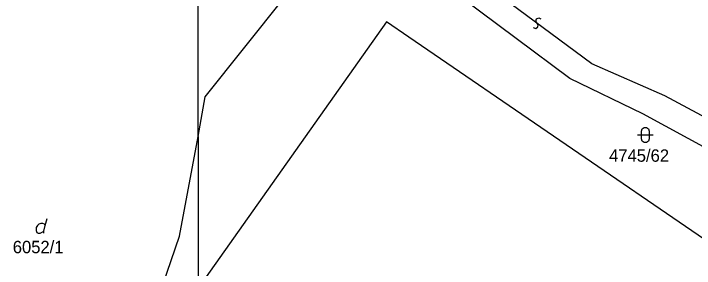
# Model space of a CAD drawing. Extents: x -266179 to -264727, y -1243225 to -1241702.
# Drawn here: x -265648.8 to -265561, y -1241813.1 to -1241780.2 of the extents above; entities that cross this region are included whole.
import ezdxf

# ---------------------------------------------------------------- set-up
doc = ezdxf.new("R2010")
doc.units = 0
doc.layers.add('Vrstva 1', color=7, linetype='Continuous')
doc.layers.add('Vrstva 2', color=7, linetype='Continuous')

msp = doc.modelspace()

# ---------------------------------------------------------------- linework, layer by layer
at = {"layer": 'Vrstva 1'}
for p, q in [((-265625, -1241796.03), (-265625, -1241759.5)), ((-265624.06, -1241790.92), (-265610.69, -1241774.12)), ((-265583.95, -1241783.37), (-265592.23, -1241777.18)), ((-265600.68, -1241781.24), (-265625, -1241815.63)), ((-265597.79, -1241783.22), (-265600.68, -1241781.24)), ((-265555.19, -1241812.4), (-265597.79, -1241783.22)), ((-265577.02, -1241788.54), (-265583.95, -1241783.37)), ((-265567.64, -1241793.12), (-265577.02, -1241788.54)), ((-265625, -1241796.03), (-265624.06, -1241790.92)), ((-265556.01, -1241799.44), (-265567.64, -1241793.12)), ((-265627.37, -1241808.91), (-265625, -1241796.03)), ((-265625, -1241796.03), (-265625, -1241815.63)), ((-265644.73, -1241807.53), (-265644.46, -1241806.63)), ((-265631.05, -1241819.53), (-265627.37, -1241808.91))]:
    msp.add_line(p, q, dxfattribs=at)
msp.add_lwpolyline([(-265567.8, -1241795.33), (-265567.7, -1241795.04), (-265567.45, -1241794.86), (-265567.14, -1241794.86), (-265566.89, -1241795.04), (-265566.79, -1241795.33), (-265566.79, -1241796.33), (-265566.89, -1241796.62), (-265567.14, -1241796.8), (-265567.45, -1241796.8), (-265567.7, -1241796.62), (-265567.8, -1241796.33)], close=True, dxfattribs=at)
for points in [[(-265568.3, -1241795.83), (-265567.03, -1241795.83), (-265566.3, -1241795.83)], [(-265644.91, -1241808.52), (-265644.91, -1241808.25), (-265644.73, -1241807.53), (-265644.82, -1241807.35), (-265645, -1241807.26), (-265645.27, -1241807.26), (-265645.54, -1241807.35), (-265645.72, -1241807.53), (-265645.9, -1241807.8), (-265645.9, -1241808.16), (-265645.81, -1241808.43), (-265645.63, -1241808.52), (-265645.36, -1241808.52), (-265645.18, -1241808.43), (-265644.91, -1241808.25)]]:
    msp.add_lwpolyline(points, dxfattribs=at)
at = {"layer": 'Vrstva 2'}
for p, q in [((-265574.18, -1241786.63), (-265588.35, -1241776.16)), ((-265564.8, -1241790.8), (-265574.18, -1241786.63)), ((-265554.68, -1241796.17), (-265564.8, -1241790.8))]:
    msp.add_line(p, q, dxfattribs=at)
msp.add_lwpolyline([(-265581.751, -1241781.968), (-265581.436, -1241782.064), (-265581.17, -1241781.888), (-265581.134, -1241781.604), (-265581.417, -1241781.146), (-265581.319, -1241780.845), (-265581.03, -1241780.723), (-265580.779, -1241780.822)], dxfattribs=at)

# ---------------------------------------------------------------- texts
at = {"layer": 'Vrstva 1'}
for s, p in [('4745/62', (-265571.975, -1241799.29)), ('6052/1', (-265648.897, -1241811.1))]:
    msp.add_text(s, height=1.6, dxfattribs=at).set_placement(p)

doc.saveas('drawing.dxf')
